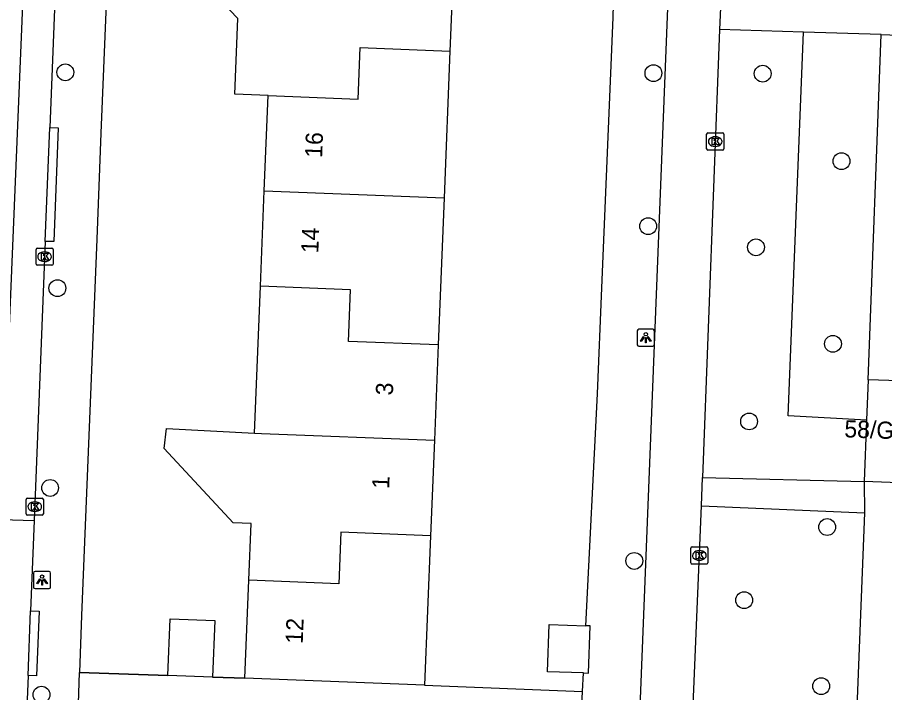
# Model space of a CAD drawing. Extents: x 160787 to 161428, y 386828 to 387483.
# Drawn here: x 160994.1 to 161044.6, y 387090.3 to 387129.6 of the extents above; entities that cross this region are included whole.
import ezdxf

# ---------------------------------------------------------------- set-up
doc = ezdxf.new("R2010")
doc.units = 0
for name, color, linetype in [('IMGEO_Boom', 7, 'Continuous'), ('IMGEO_Groenvoorziening', 7, 'Continuous'), ('IMGEO_Kolk', 7, 'Continuous'), ('IMGEO_Lichtpunt', 7, 'Continuous'), ('IMGEO_Muur', 7, 'Continuous'), ('IMGEO_Pand', 7, 'Continuous'), ('IMGEO_Pand_nummerreeks', 7, 'Continuous'), ('IMGEO_Rijbaan_lokaal_gesloten', 7, 'Continuous'), ('IMGEO_Rijbaan_lokaal_open', 7, 'Continuous'), ('IMGEO_Voetpad_open', 7, 'Continuous')]:
    doc.layers.add(name, color=color, linetype=linetype)

msp = doc.modelspace()

# ---------------------------------------------------------------- linework, layer by layer
at = {"layer": 'IMGEO_Boom'}
for centre in [(160996.93, 387126.365), (161031.126, 387126.319), (161037.481, 387126.287), (161042.059, 387121.195), (161030.822, 387117.411), (161037.091, 387116.184), (160996.468, 387113.804), (161041.566, 387110.571), (161036.689, 387106.054), (160996.043, 387102.183), (161041.231, 387099.908), (161030.014, 387097.937), (161036.405, 387095.657), (161040.883, 387090.654), (160995.542, 387090.155)]:
    msp.add_circle(centre, 0.489, dxfattribs=at)
at = {"layer": 'IMGEO_Groenvoorziening'}
for points in [[(161043.522, 387106.121), (161038.957, 387106.375), (161039.845, 387128.705)], [(160997.748, 387091.453), (161002.895, 387091.272)], [(161005.493, 387091.18), (161007.37, 387091.125)], [(161017.824, 387090.708), (161027.012, 387090.342)]]:
    msp.add_lwpolyline(points, dxfattribs=at)
at = {"layer": 'IMGEO_Kolk'}
for p, q in [((161034.221, 387121.911), (161034.221, 387122.763)), ((161034.296, 387122.837), (161035.148, 387122.837)), ((161035.222, 387122.763), (161035.222, 387121.911)), ((161034.709, 387122.617), (161034.734, 387122.617)), ((161035.148, 387121.837), (161034.296, 387121.837)), ((161034.732, 387122.057), (161034.707, 387122.057)), ((160995.299, 387116.138), (160996.151, 387116.138)), ((160995.224, 387115.212), (160995.224, 387116.064)), ((160995.712, 387115.918), (160995.737, 387115.918)), ((160996.225, 387116.064), (160996.225, 387115.212)), ((160996.151, 387115.138), (160995.299, 387115.138)), ((160995.735, 387115.358), (160995.71, 387115.358)), ((160994.65, 387100.668), (160994.65, 387101.52)), ((160994.725, 387101.594), (160995.577, 387101.594)), ((160995.651, 387101.52), (160995.651, 387100.668)), ((160995.138, 387101.374), (160995.163, 387101.374)), ((160995.577, 387100.594), (160994.725, 387100.594)), ((160995.161, 387100.814), (160995.136, 387100.814)), ((161033.296, 387097.83), (161033.296, 387098.682)), ((161033.371, 387098.756), (161034.223, 387098.756)), ((161033.784, 387098.536), (161033.809, 387098.536)), ((161034.297, 387098.682), (161034.297, 387097.83)), ((161033.807, 387097.976), (161033.782, 387097.976)), ((161034.223, 387097.756), (161033.371, 387097.756))]:
    msp.add_line(p, q, dxfattribs=at)
for points in [[(161034.221, 387121.911), (161034.221, 387122.763)], [(161034.296, 387122.837), (161035.148, 387122.837)], [(161035.222, 387122.763), (161035.222, 387121.911)], [(161034.542, 387122.537), (161034.665, 387122.537), (161034.665, 387122.386), (161034.795, 387122.537), (161034.959, 387122.537), (161034.813, 387122.386), (161034.966, 387122.137), (161034.814, 387122.137), (161034.729, 387122.301), (161034.665, 387122.234), (161034.665, 387122.137), (161034.542, 387122.137), (161034.542, 387122.537)], [(161035.148, 387121.837), (161034.296, 387121.837)], [(160995.299, 387116.138), (160996.151, 387116.138)], [(160995.224, 387115.212), (160995.224, 387116.064)], [(160995.545, 387115.838), (160995.668, 387115.838), (160995.668, 387115.687), (160995.798, 387115.838), (160995.962, 387115.838), (160995.816, 387115.687), (160995.969, 387115.438), (160995.817, 387115.438), (160995.732, 387115.602), (160995.668, 387115.535), (160995.668, 387115.438), (160995.545, 387115.438), (160995.545, 387115.838)], [(160996.225, 387116.064), (160996.225, 387115.212)], [(160996.151, 387115.138), (160995.299, 387115.138)], [(160994.65, 387100.668), (160994.65, 387101.52)], [(160994.725, 387101.594), (160995.577, 387101.594)], [(160995.651, 387101.52), (160995.651, 387100.668)], [(160994.971, 387101.294), (160995.094, 387101.294), (160995.094, 387101.143), (160995.224, 387101.294), (160995.388, 387101.294), (160995.242, 387101.143), (160995.395, 387100.894), (160995.243, 387100.894), (160995.158, 387101.058), (160995.094, 387100.991), (160995.094, 387100.894), (160994.971, 387100.894), (160994.971, 387101.294)], [(160995.577, 387100.594), (160994.725, 387100.594)], [(161033.296, 387097.83), (161033.296, 387098.682)], [(161033.371, 387098.756), (161034.223, 387098.756)], [(161033.617, 387098.456), (161033.74, 387098.456), (161033.74, 387098.305), (161033.87, 387098.456), (161034.034, 387098.456), (161033.888, 387098.305), (161034.041, 387098.056), (161033.889, 387098.056), (161033.804, 387098.22), (161033.74, 387098.153), (161033.74, 387098.056), (161033.617, 387098.056), (161033.617, 387098.456)], [(161034.297, 387098.682), (161034.297, 387097.83)], [(161034.223, 387097.756), (161033.371, 387097.756)]]:
    msp.add_lwpolyline(points, dxfattribs=at)
for centre, start, end in [((161034.298, 387122.761), 91.552, 178.448), ((161034.298, 387122.761), 91.552, 178.448), ((161035.146, 387122.761), 1.552, 88.448), ((161035.146, 387122.761), 1.552, 88.448), ((161034.298, 387121.913), 181.552, 268.448), ((161034.298, 387121.913), 181.552, 268.448), ((161035.146, 387121.913), 271.552, 358.448), ((161035.146, 387121.913), 271.552, 358.448), ((160995.301, 387116.062), 91.552, 178.448), ((160995.301, 387116.062), 91.552, 178.448), ((160996.149, 387116.062), 1.552, 88.448), ((160996.149, 387116.062), 1.552, 88.448), ((160995.301, 387115.214), 181.552, 268.448), ((160995.301, 387115.214), 181.552, 268.448), ((160996.149, 387115.214), 271.552, 358.448), ((160996.149, 387115.214), 271.552, 358.448), ((160994.727, 387101.518), 91.552, 178.448), ((160994.727, 387101.518), 91.552, 178.448), ((160995.575, 387101.518), 1.552, 88.448), ((160995.575, 387101.518), 1.552, 88.448), ((160994.727, 387100.67), 181.552, 268.448), ((160994.727, 387100.67), 181.552, 268.448), ((160995.575, 387100.67), 271.552, 358.448), ((160995.575, 387100.67), 271.552, 358.448), ((161033.373, 387098.68), 91.552, 178.448), ((161033.373, 387098.68), 91.552, 178.448), ((161034.221, 387098.68), 1.552, 88.448), ((161034.221, 387098.68), 1.552, 88.448), ((161033.373, 387097.832), 181.552, 268.448), ((161033.373, 387097.832), 181.552, 268.448), ((161034.221, 387097.832), 271.552, 358.448), ((161034.221, 387097.832), 271.552, 358.448)]:
    msp.add_arc(centre, 0.0765, start, end, dxfattribs=at)
for centre, major_axis, ratio, start_param, end_param in [((161034.708, 387122.337), (-0.387, 0.002), 0.722429, 4.712389, 7.853982), ((161034.733, 387122.337), (-0.39, 0.002), 0.717154, 1.570796, 4.712389), ((160995.711, 387115.638), (-0.387, 0.002), 0.722429, 4.712389, 7.853982), ((160995.736, 387115.638), (-0.39, 0.002), 0.717154, 1.570796, 4.712389), ((160995.137, 387101.094), (-0.387, 0.002), 0.722429, 4.712389, 7.853982), ((160995.162, 387101.094), (-0.39, 0.002), 0.717154, 1.570796, 4.712389), ((161033.783, 387098.256), (-0.387, 0.002), 0.722429, 4.712389, 7.853982), ((161033.808, 387098.256), (-0.39, 0.002), 0.717154, 1.570796, 4.712389)]:
    msp.add_ellipse(centre, major_axis=major_axis, ratio=ratio, start_param=start_param, end_param=end_param, dxfattribs=at)
at = {"layer": 'IMGEO_Lichtpunt'}
for p, q in [((161030.184, 387111.325), (161030.184, 387110.518)), ((161030.184, 387111.325), (161030.184, 387110.518)), ((161031.086, 387111.42), (161030.278, 387111.42)), ((161031.086, 387111.42), (161030.278, 387111.42)), ((161031.18, 387110.518), (161031.18, 387111.325)), ((161031.18, 387110.518), (161031.18, 387111.325)), ((161030.278, 387110.424), (161031.086, 387110.424)), ((161030.278, 387110.424), (161031.086, 387110.424)), ((160995.079, 387097.226), (160995.079, 387096.419)), ((160995.079, 387097.226), (160995.079, 387096.419)), ((160995.981, 387097.321), (160995.173, 387097.321)), ((160995.981, 387097.321), (160995.173, 387097.321)), ((160996.075, 387096.419), (160996.075, 387097.226)), ((160996.075, 387096.419), (160996.075, 387097.226)), ((160995.173, 387096.325), (160995.981, 387096.325)), ((160995.173, 387096.325), (160995.981, 387096.325))]:
    msp.add_line(p, q, dxfattribs=at)
for points in [[(161030.558, 387110.989), (161030.597, 387110.961), (161030.409, 387110.699), (161030.371, 387110.726), (161030.558, 387110.989)], [(161030.66, 387110.941), (161030.707, 387110.941), (161030.707, 387110.619), (161030.66, 387110.619), (161030.66, 387110.941)], [(161030.77, 387110.961), (161030.808, 387110.988), (161030.995, 387110.726), (161030.956, 387110.698), (161030.77, 387110.961)], [(160995.453, 387096.89), (160995.492, 387096.862), (160995.304, 387096.6), (160995.266, 387096.627), (160995.453, 387096.89)], [(160995.555, 387096.842), (160995.602, 387096.842), (160995.602, 387096.52), (160995.555, 387096.52), (160995.555, 387096.842)], [(160995.665, 387096.862), (160995.703, 387096.889), (160995.89, 387096.627), (160995.851, 387096.599), (160995.665, 387096.862)]]:
    msp.add_lwpolyline(points, dxfattribs=at)
for centre in [(161030.683, 387111.123), (160995.578, 387097.024)]:
    msp.add_circle(centre, 0.0994, dxfattribs=at)
for centre, start, end in [((161030.278, 387111.325), 90, 180), ((161030.278, 387111.325), 90, 180), ((161031.086, 387111.325), 0, 90), ((161031.086, 387111.325), 0, 90), ((161030.278, 387110.518), 180, 270), ((161030.278, 387110.518), 180, 270), ((161031.086, 387110.518), 270, 0), ((161031.086, 387110.518), 270, 360), ((160995.173, 387097.226), 90, 180), ((160995.173, 387097.226), 90, 180), ((160995.981, 387097.226), 0, 90), ((160995.981, 387097.226), 0, 90), ((160995.173, 387096.419), 180, 270), ((160995.173, 387096.419), 180, 270), ((160995.981, 387096.419), 270, 0), ((160995.981, 387096.419), 270, 360)]:
    msp.add_arc(centre, 0.0946, start, end, dxfattribs=at)
at = {"layer": 'IMGEO_Muur'}
for points in [[(161002.895, 387091.272), (160997.748, 387091.453)], [(161007.37, 387091.125), (161005.493, 387091.18)]]:
    msp.add_lwpolyline(points, dxfattribs=at)
at = {"layer": 'IMGEO_Pand'}
for points in [[(161008.721, 387125.019), (161006.777, 387125.096), (161006.952, 387129.503), (161004.662, 387131.924), (161004.734, 387133.74), (161009.062, 387133.568)], [(161019.517, 387133.152), (161019.295, 387127.6)], [(161043.611, 387108.474), (161044.372, 387128.558)], [(161044.372, 387128.558), (161056.519, 387128.095)], [(161008.721, 387125.019), (161013.948, 387124.811), (161014.068, 387127.808), (161019.295, 387127.6)], [(161019.295, 387127.6), (161018.954, 387119.053)], [(161008.5, 387119.469), (161008.721, 387125.019)], [(161008.279, 387113.918), (161008.5, 387119.469)], [(161008.5, 387119.469), (161018.954, 387119.053)], [(161018.954, 387119.053), (161018.613, 387110.505)], [(161007.938, 387105.374), (161008.279, 387113.918)], [(161018.613, 387110.505), (161013.387, 387110.713), (161013.506, 387113.71), (161008.279, 387113.918)], [(161018.613, 387110.505), (161018.392, 387104.954)], [(161043.611, 387108.474), (161043.522, 387106.121)], [(161046.627, 387108.376), (161043.611, 387108.474)], [(161043.522, 387106.121), (161043.387, 387102.549)], [(161007.597, 387096.822), (161007.728, 387100.106), (161006.683, 387100.148), (161002.67, 387104.486), (161002.811, 387105.637), (161007.938, 387105.374)], [(161007.938, 387105.374), (161008.33, 387105.354), (161018.392, 387104.954)], [(161018.392, 387104.954), (161018.171, 387099.403)], [(161046.403, 387102.435), (161043.387, 387102.549)], [(161018.171, 387099.403), (161012.944, 387099.611), (161012.825, 387096.614), (161007.597, 387096.822)], [(161018.171, 387099.403), (161017.824, 387090.708)], [(161007.37, 387091.125), (161007.597, 387096.822)], [(161002.895, 387091.272), (161003.021, 387094.572), (161005.619, 387094.48), (161005.493, 387091.18)], [(161027.064, 387091.418), (161024.97, 387091.491), (161025.067, 387094.235), (161027.194, 387094.161)], [(161027.064, 387091.418), (161027.348, 387091.408), (161027.444, 387094.152), (161027.194, 387094.161)], [(161005.493, 387091.18), (161002.895, 387091.272)], [(161017.824, 387090.708), (161007.37, 387091.125)]]:
    msp.add_lwpolyline(points, dxfattribs=at)
at = {"layer": 'IMGEO_Rijbaan_lokaal_gesloten'}
for points in [[(160993.223, 387100.345), (160995.922, 387165.873), (160996.658, 387175.171)], [(160996.876, 387144.816), (160996.02, 387123.147)], [(160995.759, 387116.531), (160996.02, 387123.147)], [(160995.759, 387116.531), (160995.117, 387100.282)], [(160993.223, 387100.345), (160995.117, 387100.282)], [(160995.117, 387100.282), (160994.91, 387095.041)], [(160994.761, 387091.268), (160994.91, 387095.041)], [(160994.761, 387091.268), (160994.612, 387087.501)]]:
    msp.add_lwpolyline(points, dxfattribs=at)
at = {"layer": 'IMGEO_Rijbaan_lokaal_open'}
for points in [[(161033.162, 387161.003), (161030.095, 387083.537)], [(161035.238, 387134.832), (161034.974, 387128.863)], [(161034.974, 387128.863), (161033.972, 387102.795)], [(161033.917, 387101.145), (161033.972, 387102.795)], [(161043.387, 387102.549), (161043.394, 387100.73)], [(161035.142, 387083.35), (161035.02, 387083.363), (161034.842, 387083.396), (161034.667, 387083.445), (161034.497, 387083.51), (161034.333, 387083.589), (161034.177, 387083.683), (161034.03, 387083.79), (161033.894, 387083.91), (161033.768, 387084.041), (161033.655, 387084.184), (161033.555, 387084.336), (161033.469, 387084.496), (161033.398, 387084.663), (161033.341, 387084.836), (161033.301, 387085.013), (161033.276, 387085.193), (161033.268, 387085.375), (161033.917, 387101.145)], [(161043.394, 387100.73), (161042.709, 387083.01), (161035.142, 387083.35)]]:
    msp.add_lwpolyline(points, dxfattribs=at)
at = {"layer": 'IMGEO_Voetpad_open'}
for points in [[(161000.686, 387162.908), (161000.66, 387162.309), (161000.158, 387151.128), (161000, 387147.614), (160999.903, 387144.949), (160999.003, 387122.831), (160998.769, 387116.651), (160997.874, 387094.753), (160997.748, 387091.453)], [(161027.194, 387094.161), (161027.875, 387107.655), (161028.13, 387113.832), (161028.779, 387129.546), (161028.947, 387135.737), (161029.04, 387137.835), (161029.84, 387155.841), (161030.077, 387161.162)], [(161039.845, 387128.705), (161034.974, 387128.863)], [(161044.372, 387128.558), (161039.845, 387128.705)], [(160996.02, 387123.147), (160996.519, 387123.128), (160996.258, 387116.512), (160995.759, 387116.531)], [(161033.972, 387102.795), (161043.387, 387102.549)], [(161033.917, 387101.145), (161043.394, 387100.73)], [(160994.91, 387095.041), (160995.409, 387095.021), (160995.26, 387091.248), (160994.761, 387091.268)], [(160997.543, 387084.863), (160997.748, 387091.453)], [(161027.012, 387090.342), (161027.064, 387091.418)], [(161026.698, 387083.735), (161027.012, 387090.342)]]:
    msp.add_lwpolyline(points, dxfattribs=at)

# ---------------------------------------------------------------- texts
at = {"layer": 'IMGEO_Pand_nummerreeks'}
for s, rotation, p in [('16', 87.7173, (161011.859, 387121.378)), ('14', 87.7173, (161011.638, 387115.828)), ('3', 87.7141, (161015.974, 387107.555)), ('58/G16', 357.8858, (161042.215, 387105.131)), ('1', 87.7141, (161015.757, 387102.118)), ('12', 87.7173, (161010.732, 387093.105))]:
    msp.add_text(s, height=1, rotation=rotation, dxfattribs=at).set_placement(p)

doc.saveas('drawing.dxf')
